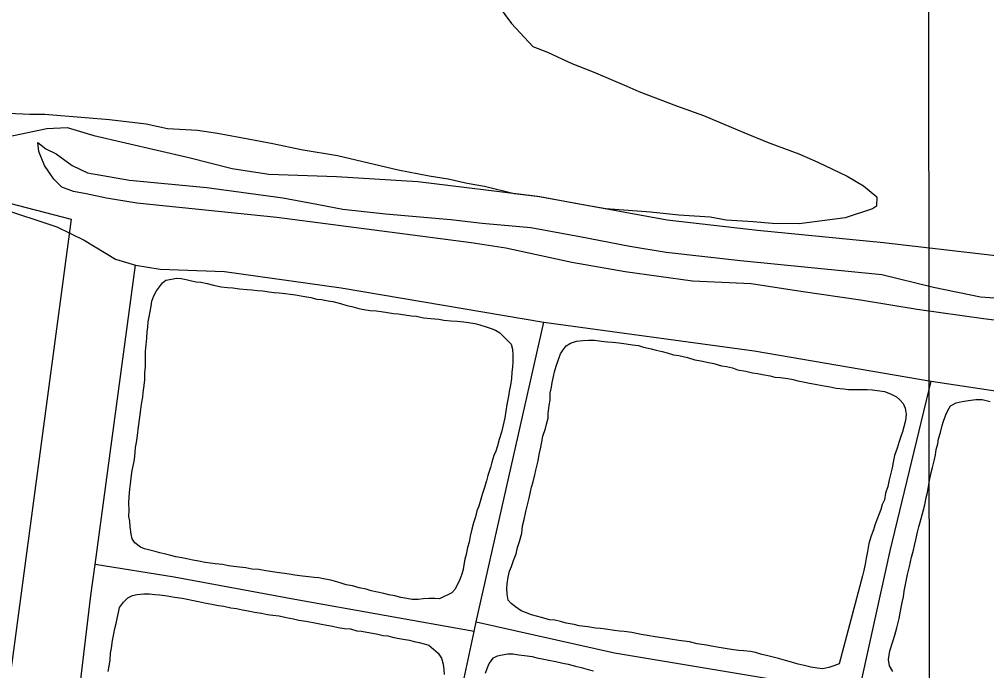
# Model space of a CAD drawing. Extents: x 3297735 to 3335592, y 670436 to 695807.
# Drawn here: x 3327527 to 3328178, y 680335 to 680774 of the extents above; entities that cross this region are included whole.
import ezdxf

# ---------------------------------------------------------------- set-up
doc = ezdxf.new("R2010")
doc.units = 0
for name, color, linetype in [('V-DTCH-CNTR', 7, 'Continuous'), ('V-GRID-MAJR', 7, 'Continuous'), ('V-ROAD-CNTR', 7, 'Continuous'), ('V-SITE-VEGE', 7, 'Continuous'), ('V-TOPO-SHOR', 7, 'Continuous')]:
    doc.layers.add(name, color=color, linetype=linetype)

msp = doc.modelspace()

# ---------------------------------------------------------------- linework, layer by layer
at = {"layer": 'V-DTCH-CNTR'}
for points in [[(3326746.2, 680765.41), (3326942.12, 680743.71), (3327042.29, 680727.31), (3327055.88, 680725.09), (3327208.45, 680701.43), (3327406.86, 680669.08), (3327456.37, 680658.77), (3327512.61, 680647.06), (3327552.18, 680634.05), (3327570.6, 680624.91), (3327591.62, 680612.2), (3327605.11, 680608.27), (3327621.57, 680605.53), (3327664.87, 680603.95), (3327743.38, 680592.97), (3327879.65, 680569.87), (3328021.2, 680550.51), (3328140.23, 680530.04), (3328278.7, 680509.26)], [(3327456.37, 680658.77), (3327461.8, 680676.69), (3327467.08, 680685.17), (3327472.3, 680690.23), (3327480.04, 680691.82), (3327494.65, 680694.16), (3327506.62, 680692.25), (3327522.95, 680695.42), (3327545.32, 680700.21), (3327559.04, 680700.84), (3327576.96, 680695.42), (3327641.01, 680680.68), (3327670.03, 680673.35), (3327694.83, 680669.53), (3327740.23, 680667.95), (3327795.04, 680664.5), (3327875.45, 680654.64), (3327962.63, 680638.68), (3328023.38, 680631.7), (3328108.1, 680623.49), (3328218.47, 680610.59)], [(3326912.86, 679933.49), (3326947.13, 679931.31), (3327020.75, 679926.63), (3327214.29, 679914.96), (3327388.15, 679906.18), (3327522.55, 679895.46), (3327530.57, 679971.7), (3327539.74, 680058.9), (3327551.38, 680184.03), (3327552.22, 680193.07), (3327553.19, 680203.55), (3327574.96, 680385.78), (3327577.82, 680406.85), (3327605.11, 680608.27)], [(3327783.64, 680155.45), (3327802.68, 680220.29), (3327832.8, 680361.6), (3327834.19, 680368.08), (3327879.65, 680569.87)], [(3328091.43, 680319.36), (3328112.69, 680415.88), (3328140.23, 680530.04)], [(3327834.19, 680368.08), (3327927.2, 680347.31), (3328046.89, 680327.4), (3328091.43, 680319.36), (3328151.16, 680308.59), (3328318.69, 680279.34), (3328337.63, 680391.32), (3328353.88, 680494.62)], [(3327832.8, 680361.6), (3327712.29, 680383.24), (3327631.1, 680398.25), (3327577.82, 680406.85)]]:
    msp.add_lwpolyline(points, dxfattribs=at)
at = {"layer": 'V-GRID-MAJR'}
msp.add_lwpolyline([(3328121.07, 694023.27), (3328122.89, 692632.08), (3328125.9, 690334.05), (3328128.83, 688099.31), (3328131.92, 685737.53), (3328135.34, 683120.41), (3328137.81, 681237.44), (3328140.36, 679290.09), (3328142.45, 677694.16), (3328144.62, 676034.32), (3328144.87, 675838.71)], dxfattribs=at)
at = {"layer": 'V-ROAD-CNTR'}
msp.add_lwpolyline([(3327500.87, 679810.34), (3327509.14, 679878.01), (3326372.26, 679973.28), (3326130.38, 679988.8), (3325816.68, 680081.91), (3325841.33, 680423.62), (3325879.19, 680891.48), (3326433.06, 680817.1), (3327058.67, 680733.63), (3327424.03, 680674.84), (3327561.69, 680639.12), (3327502.95, 680201.3), (3327502.46, 679883.85)], dxfattribs=at)
at = {"layer": 'V-SITE-VEGE'}
for points in [[(3327849.09, 680782.92), (3327858, 680770.94), (3327872.31, 680755.25), (3327882.25, 680751.45), (3327898.52, 680743.91), (3327912.99, 680738.21), (3327935.58, 680728.75), (3327943.71, 680724.98), (3327969.04, 680715.48), (3327987.14, 680708.82), (3328014.25, 680697.47), (3328030.53, 680690.84), (3328051.34, 680683.22), (3328063.99, 680677.56), (3328083.85, 680668.14), (3328094.67, 680661.6), (3328103.65, 680654.18), (3328103.55, 680647.81), (3328100.79, 680646.03), (3328082.5, 680639.95), (3328051.49, 680635.9), (3328033.29, 680636.19), (3328020.57, 680637.31), (3328002.39, 680638.51), (3327991.5, 680640.5), (3327970.59, 680641.74), (3327951.52, 680643.87), (3327921.52, 680646.17), (3327903.37, 680649.19), (3327877.06, 680654.16), (3327859.8, 680656.25)], [(3327571.24, 680707.28), (3327543.97, 680709.54), (3327533.97, 680709.7), (3327500.32, 680711.15)], [(3327859.8, 680656.25), (3327839.86, 680661.12), (3327828.06, 680663.13), (3327815.37, 680666.07), (3327802.66, 680668.09), (3327781.8, 680672.06), (3327741, 680681.82), (3327716.5, 680685.85), (3327697.45, 680689.79), (3327682.03, 680692.77), (3327660.25, 680696.76), (3327646.63, 680698.79), (3327626.63, 680700.02), (3327612.12, 680702.98), (3327587.6, 680706.11), (3327571.24, 680707.28)]]:
    msp.add_lwpolyline(points, dxfattribs=at)
at = {"layer": 'V-TOPO-SHOR'}
for points in [[(3328221.79, 680566.2), (3328175.56, 680571.99), (3328130.83, 680578.35), (3328092.63, 680584.6), (3328052.65, 680590.58), (3328019.17, 680595.57), (3327979.71, 680597.39), (3327934.39, 680603.76), (3327898.56, 680609.97), (3327854.18, 680619.59), (3327830.78, 680623.23), (3327775.97, 680630.34), (3327700.12, 680640.16), (3327605.86, 680649.98), (3327585.42, 680653.28), (3327571.81, 680656.17), (3327563.23, 680657.79), (3327555.55, 680660.58), (3327550, 680666.02), (3327543.91, 680675.32), (3327539.9, 680684.59), (3327539.26, 680690.8), (3327544.69, 680686.59), (3327551.76, 680683.21), (3327562.32, 680675.32), (3327572.64, 680670.41), (3327601.06, 680665.5), (3327652.94, 680660.51), (3327704.19, 680653.46), (3327726.98, 680649.23), (3327744.45, 680645.98), (3327773.2, 680642.85), (3327817.08, 680638.89), (3327838.12, 680636.47), (3327871.03, 680633.57), (3327903.89, 680627.4), (3327937.63, 680620.92), (3327961.92, 680616.97), (3328012, 680611.42), (3328107.16, 680601.88)], [(3327809.48, 680383.53), (3327806.34, 680383.86), (3327802.34, 680383.93), (3327798.62, 680383.7), (3327795.19, 680383.18), (3327791.19, 680383.25), (3327787.48, 680383.88), (3327783.49, 680384.51), (3327779.51, 680385.72), (3327775.52, 680386.36), (3327772.11, 680387.27), (3327767.84, 680388.19), (3327763.56, 680389.12), (3327760.15, 680390.03), (3327755.59, 680390.96), (3327751.05, 680392.46), (3327746.77, 680393.1), (3327742.79, 680394.31), (3327736.53, 680396.12), (3327732.54, 680396.76), (3327728.27, 680397.68), (3327725.14, 680398.02), (3327721.43, 680398.36), (3327717.43, 680399), (3327712.3, 680399.65), (3327708.31, 680400.29), (3327705.18, 680400.62), (3327700.04, 680401.28), (3327695.77, 680401.92), (3327692.63, 680402.54), (3327688.08, 680403.47), (3327683.22, 680403.55), (3327679.23, 680404.47), (3327672.96, 680405.14), (3327667.54, 680405.8), (3327663.56, 680406.72), (3327658.71, 680407.08), (3327655.29, 680407.71), (3327651.87, 680408.05), (3327647.59, 680408.97), (3327643.6, 680409.61), (3327639.62, 680410.53), (3327636.2, 680411.16), (3327632.21, 680411.79), (3327628.8, 680412.7), (3327625.1, 680413.62), (3327621.4, 680414.54), (3327618.27, 680415.44), (3327614.57, 680416.36), (3327611.15, 680417.27), (3327608.32, 680418.46), (3327604.65, 680421.37), (3327602.69, 680423.98), (3327602.17, 680427.13), (3327601.39, 680432), (3327601.17, 680436), (3327600.65, 680439.15), (3327600.71, 680443.44), (3327600.5, 680448.01), (3327600.86, 680452.29), (3327601.23, 680457.43), (3327601.88, 680462.85), (3327602.23, 680466.84), (3327602.85, 680469.97), (3327603.77, 680473.96), (3327604.4, 680477.38), (3327604.76, 680482.23), (3327605.1, 680485.37), (3327605.73, 680488.79), (3327606.38, 680493.64), (3327607.04, 680499.34), (3327608, 680505.89), (3327608.65, 680511.03), (3327609, 680514.73), (3327609.93, 680519.29), (3327610.27, 680522.43), (3327610.91, 680527.28), (3327611.26, 680530.98), (3327611.34, 680535.84), (3327611.69, 680539.84), (3327611.75, 680543.83), (3327611.8, 680546.98), (3327611.85, 680550.4), (3327612.21, 680554.68), (3327612.56, 680558.96), (3327612.92, 680563.24), (3327613.25, 680566.38), (3327613.6, 680570.09), (3327614.22, 680573.51), (3327614.85, 680576.93), (3327615.48, 680580.63), (3327616.11, 680584.05), (3327617.3, 680587.46), (3327619.07, 680590.86), (3327621.12, 680593.69), (3327623.16, 680596.22), (3327625.48, 680598.19), (3327629.2, 680598.7), (3327632.64, 680599.5), (3327635.78, 680599.17), (3327639.2, 680598.54)], [(3327639.2, 680598.54), (3327642.61, 680597.63), (3327645.74, 680597.01), (3327648.88, 680596.67), (3327653.15, 680595.75), (3327657.42, 680594.82), (3327662.55, 680593.6), (3327666.83, 680593.24), (3327670.54, 680592.9), (3327675.1, 680592.25), (3327680.23, 680591.88), (3327683.37, 680591.55), (3327687.08, 680591.2), (3327690.79, 680590.86), (3327694.78, 680590.22), (3327698.2, 680589.88), (3327701.63, 680589.54), (3327705.62, 680589.19), (3327709.04, 680588.57), (3327712.75, 680588.22), (3327717.59, 680587.29), (3327723, 680586.34), (3327726.99, 680585.42), (3327730.13, 680585.08), (3327734.68, 680584.15), (3327737.82, 680583.82), (3327742.94, 680582.31), (3327747.2, 680581.1), (3327750.62, 680580.47), (3327755.17, 680578.97), (3327758.59, 680578.34), (3327762.87, 680577.7), (3327766.86, 680577.35), (3327770.28, 680577.02), (3327774.56, 680576.38), (3327778.55, 680575.74), (3327781.69, 680575.4), (3327786.25, 680574.76), (3327790.52, 680574.12), (3327793.95, 680573.78), (3327798.79, 680572.84), (3327803.64, 680572.2), (3327809.06, 680571.82), (3327812.48, 680571.2), (3327817.04, 680570.84), (3327821.32, 680570.48), (3327825.89, 680570.12), (3327829.02, 680569.51), (3327833.3, 680568.86), (3327836.71, 680567.95), (3327840.98, 680566.74), (3327844.39, 680565.54), (3327847.22, 680564.35), (3327850.06, 680562.6), (3327852.59, 680560.27), (3327855.4, 680557.37), (3327857.65, 680555.05), (3327858.73, 680551.6), (3327858.96, 680547.59), (3327858.88, 680543.03), (3327858.54, 680539.6), (3327858.2, 680536.18), (3327857.85, 680531.9), (3327857.2, 680527.34), (3327856.28, 680523.07), (3327855.94, 680519.93), (3327854.71, 680514.52), (3327854.07, 680509.96), (3327853.43, 680505.4), (3327852.19, 680499.7), (3327851.27, 680495.72), (3327849.76, 680490.88), (3327848.55, 680486.62), (3327847.35, 680482.92), (3327846.16, 680480.08), (3327844.66, 680475.54), (3327843.75, 680472.12), (3327841.95, 680466.72), (3327841.03, 680463.02), (3327839.52, 680457.91), (3327838.32, 680453.92), (3327836.81, 680449.09), (3327835.9, 680445.96), (3327834.71, 680442.84), (3327833.79, 680438.85), (3327832.3, 680434.88), (3327831.37, 680430.6), (3327830.15, 680425.77), (3327829.52, 680421.78), (3327828.31, 680418.08), (3327827.38, 680413.53), (3327826.48, 680410.4), (3327825.84, 680406.41), (3327825.5, 680403.27), (3327824.6, 680400.14), (3327823.12, 680396.74), (3327821.34, 680392.77), (3327819.86, 680389.93), (3327817.83, 680387.68), (3327809.48, 680383.53)], [(3328107.16, 680601.88), (3328141.76, 680593.31), (3328173.43, 680586.87), (3328205.16, 680584.58), (3328247.24, 680579.75), (3328264.44, 680578.29), (3328292, 680574.88), (3328316.59, 680571.52), (3328355.98, 680565.24), (3328374.04, 680562.28), (3328395.4, 680561.05), (3328412.61, 680560.78), (3328444.06, 680558.79), (3328476.05, 680554.12), (3328500.61, 680549.28), (3328525.48, 680544.72), (3328547.68, 680540.8), (3328596, 680535.58), (3328705.06, 680523.14), (3328736.75, 680518.48), (3328756.59, 680514.6), (3328779.63, 680507.7), (3328813.26, 680493.8)], [(3328078.27, 680339.86), (3328074.82, 680338.48), (3328071.37, 680337.4), (3328067.36, 680336.6), (3328063.65, 680336.95), (3328059.38, 680337.59), (3328054.82, 680338.8), (3328050.84, 680339.72), (3328046.29, 680340.94), (3328042.31, 680342.15), (3328037.46, 680343.37), (3328034.05, 680344.28), (3328029.5, 680345.49), (3328026.37, 680346.11), (3328022.1, 680347.61), (3328018.69, 680348.24), (3328014.12, 680348.6), (3328010.98, 680348.93), (3328007.28, 680349.28), (3328003, 680349.92), (3327997.58, 680350.86), (3327992.46, 680351.8), (3327989.04, 680352.43), (3327982.77, 680353.38), (3327977.65, 680354.61), (3327970.52, 680355.58), (3327964.82, 680356.53), (3327960.83, 680357.16), (3327954.56, 680358.12), (3327949.43, 680359.06), (3327945.15, 680359.7), (3327942.02, 680360.32), (3327938.89, 680360.94), (3327933.76, 680361.6), (3327930.62, 680361.93), (3327927.2, 680362.27), (3327921.21, 680363.23), (3327917.79, 680363.57), (3327914.36, 680363.91), (3327909.24, 680364.85), (3327903.53, 680365.51), (3327900.12, 680366.42), (3327894.7, 680367.36), (3327891, 680368.28), (3327887.02, 680369.2), (3327883.6, 680369.54), (3327878.19, 680371.06), (3327874.78, 680371.97), (3327871.36, 680372.88), (3327867.39, 680374.37), (3327864.55, 680375.56), (3327860.59, 680378.2), (3327857.77, 680380.53), (3327855.81, 680382.84), (3327855.02, 680386.86), (3327854.79, 680390.57), (3327855.13, 680393.71), (3327855.77, 680398.27), (3327856.69, 680402.26), (3327857.88, 680405.38), (3327859.38, 680409.36), (3327861.16, 680413.9), (3327862.09, 680418.17), (3327863.29, 680422.15), (3327864.81, 680427.84), (3327865.46, 680432.69), (3327866.39, 680436.96), (3327867.62, 680442.37), (3327868.53, 680446.07), (3327869.76, 680451.48), (3327870.69, 680455.75), (3327871.31, 680458.88), (3327872.51, 680462.29), (3327873.73, 680467.13), (3327874.35, 680470.26), (3327875.88, 680476.52), (3327876.52, 680480.8), (3327877.43, 680484.5), (3327878.37, 680489.34), (3327879, 680493.05), (3327880.79, 680498.16), (3327881.42, 680501.29), (3327882.62, 680505.27), (3327882.67, 680508.42), (3327883.33, 680513.83), (3327883.96, 680517.25), (3327884.04, 680522.11), (3327884.96, 680526.09), (3327885.29, 680529.23), (3327886.21, 680533.22), (3327886.83, 680536.35), (3327888.04, 680540.33), (3327889.84, 680545.45), (3327891.03, 680548.57), (3327892.78, 680551.11), (3327894.83, 680553.94), (3327897.71, 680555.6), (3327901.74, 680556.97), (3327906.03, 680557.47), (3327909.75, 680557.7), (3327913.75, 680557.64)], [(3327913.75, 680557.64), (3327918.59, 680556.98), (3327922.59, 680556.64), (3327926.01, 680556.3), (3327930.29, 680555.94), (3327935.14, 680555.29), (3327939.41, 680554.65), (3327943.41, 680554.02), (3327946.82, 680553.11), (3327951.94, 680551.88), (3327955.36, 680550.97), (3327959.34, 680550.05), (3327962.75, 680549.14), (3327967.02, 680547.93), (3327970.44, 680547.3), (3327976.42, 680546.06), (3327981.25, 680544.55), (3327985.24, 680543.92), (3327990.37, 680542.7), (3327994.07, 680542.06), (3327999.19, 680540.55), (3328002.61, 680539.93), (3328006.59, 680539.01), (3328010, 680537.81), (3328015.7, 680536.86), (3328019.97, 680535.65), (3328023.39, 680535.31), (3328026.81, 680534.69), (3328031.94, 680533.74), (3328035.07, 680532.84), (3328038.78, 680532.49), (3328043.91, 680531.84), (3328047.33, 680531.21), (3328050.46, 680530.3), (3328055.3, 680529.37), (3328058.43, 680528.75), (3328062.14, 680528.12), (3328066.98, 680527.19), (3328072.39, 680526.24), (3328076.38, 680525.32), (3328081.51, 680524.95), (3328084.65, 680524.62), (3328088.36, 680524.56), (3328093.22, 680524.48), (3328097.22, 680524.41), (3328100.65, 680524.36), (3328105.78, 680523.7), (3328108.91, 680523.08), (3328112.89, 680521.59), (3328116.86, 680519.53), (3328119.11, 680517.49), (3328121.36, 680515.17), (3328122.74, 680512.01), (3328123.53, 680507.99), (3328122.89, 680503.72), (3328121.96, 680499.45), (3328121.05, 680496.03), (3328119.86, 680492.91), (3328118.66, 680489.5), (3328117.45, 680484.95), (3328115.65, 680480.12), (3328114.72, 680475.56), (3328114.09, 680471.86), (3328112.88, 680467.31), (3328111.96, 680463.61), (3328111.04, 680459.33), (3328109.53, 680454.79), (3328108.89, 680450.23), (3328107.41, 680447.11), (3328106.5, 680443.69), (3328105.31, 680440.86), (3328103.82, 680436.88), (3328102.33, 680433.19), (3328101.42, 680430.06), (3328099.93, 680426.08), (3328098.42, 680420.96), (3328097.48, 680415.55), (3328096.55, 680411), (3328095.91, 680407), (3328094.99, 680402.73), (3328094.07, 680399.03), (3328078.27, 680339.86)], [(3328165.39, 680517.04), (3328170.26, 680517.82), (3328174.54, 680517.75), (3328179.95, 680516.52)], [(3328114.47, 680334.71), (3328112.25, 680338.46), (3328111.46, 680342.75), (3328112.41, 680348.74), (3328114.51, 680354.99), (3328115.72, 680359.26), (3328117.23, 680364.09), (3328118.76, 680370.35), (3328120.02, 680377.76), (3328120.65, 680381.18), (3328121.56, 680384.88), (3328122.2, 680388.87), (3328123.44, 680395.42), (3328124.37, 680399.98), (3328125.6, 680405.39), (3328127.13, 680411.65), (3328128.35, 680416.49), (3328128.97, 680419.62), (3328129.89, 680423.32), (3328131.11, 680428.44), (3328132.03, 680432.14), (3328132.94, 680435.27), (3328134.16, 680440.11), (3328135.07, 680443.52), (3328135.98, 680446.94), (3328136.92, 680451.78), (3328137.83, 680455.19), (3328139.1, 680463.17), (3328140.33, 680468.58), (3328141.24, 680472), (3328142.47, 680477.4), (3328143.09, 680480.54), (3328143.72, 680484.24), (3328144.64, 680487.94), (3328145.26, 680491.36), (3328146.47, 680495.63), (3328147.69, 680500.18), (3328148.6, 680503.31), (3328150.1, 680507.57), (3328151.57, 680510.4), (3328153.33, 680513.52), (3328157.08, 680515.46), (3328161.1, 680516.54), (3328165.39, 680517.04)], [(3327586.69, 680334.8), (3327587.32, 680338.22), (3327587.96, 680342.5), (3327588.32, 680347.06), (3327588.94, 680350.48), (3327589.6, 680355.61), (3327590.53, 680360.17), (3327591.15, 680363.59), (3327592.06, 680367), (3327592.69, 680370.42), (3327593.61, 680374.41), (3327594.24, 680377.82), (3327596.87, 680381.5), (3327599.77, 680384.31), (3327602.94, 680385.97), (3327606.09, 680386.49), (3327610.67, 680386.99), (3327614.38, 680386.93), (3327618.09, 680386.59), (3327621.51, 680386.25), (3327626.36, 680385.6), (3327631.21, 680384.66), (3327636.34, 680384.01), (3327639.76, 680383.38), (3327644.03, 680382.46), (3327647.44, 680381.83), (3327651.43, 680380.91), (3327656.27, 680379.98), (3327660.83, 680379.05), (3327664.54, 680378.7), (3327669.09, 680377.49), (3327673.08, 680377.14), (3327677.07, 680376.21), (3327680.77, 680375.59), (3327685.04, 680374.66), (3327689.89, 680374.01), (3327693.88, 680373.09), (3327697.3, 680372.75), (3327701.58, 680372.11), (3327706.42, 680371.18), (3327711.26, 680370.24), (3327714.96, 680369.32), (3327719.52, 680368.68), (3327724.65, 680367.74), (3327728.92, 680366.81), (3327733.76, 680365.88), (3327737.47, 680365.25), (3327741.45, 680364.33), (3327745.73, 680363.69), (3327749.72, 680363.34), (3327753.99, 680362.13), (3327757.13, 680361.79), (3327760.55, 680361.17), (3327764.54, 680360.53), (3327767.96, 680359.9), (3327771.65, 680358.99), (3327774.79, 680358.65), (3327777.92, 680357.75), (3327781.34, 680357.12), (3327785.04, 680356.49), (3327789.32, 680355.85), (3327792.45, 680354.94), (3327795.87, 680354.32), (3327799.28, 680353.4), (3327802.41, 680352.5), (3327808.6, 680346.97)], [(3327808.6, 680346.97), (3327810.84, 680343.79), (3327811.92, 680339.77), (3327812.43, 680335.77), (3327812.66, 680332.62)], [(3327840.45, 680333.66), (3327841.64, 680336.78), (3327842.84, 680340.19), (3327845.76, 680343.86), (3327848.64, 680345.24), (3327851.79, 680346.05), (3327855.52, 680346.56), (3327858.94, 680346.51), (3327862.93, 680345.87), (3327866.64, 680345.53), (3327871.77, 680344.87), (3327874.9, 680343.97), (3327878.61, 680343.33), (3327883.16, 680342.4), (3327887.72, 680341.47), (3327892.56, 680340.26), (3327895.98, 680339.63), (3327901.1, 680338.4), (3327904.8, 680337.49), (3327909.63, 680335.98), (3327913.04, 680335.07)]]:
    msp.add_lwpolyline(points, dxfattribs=at)

doc.saveas('drawing.dxf')
